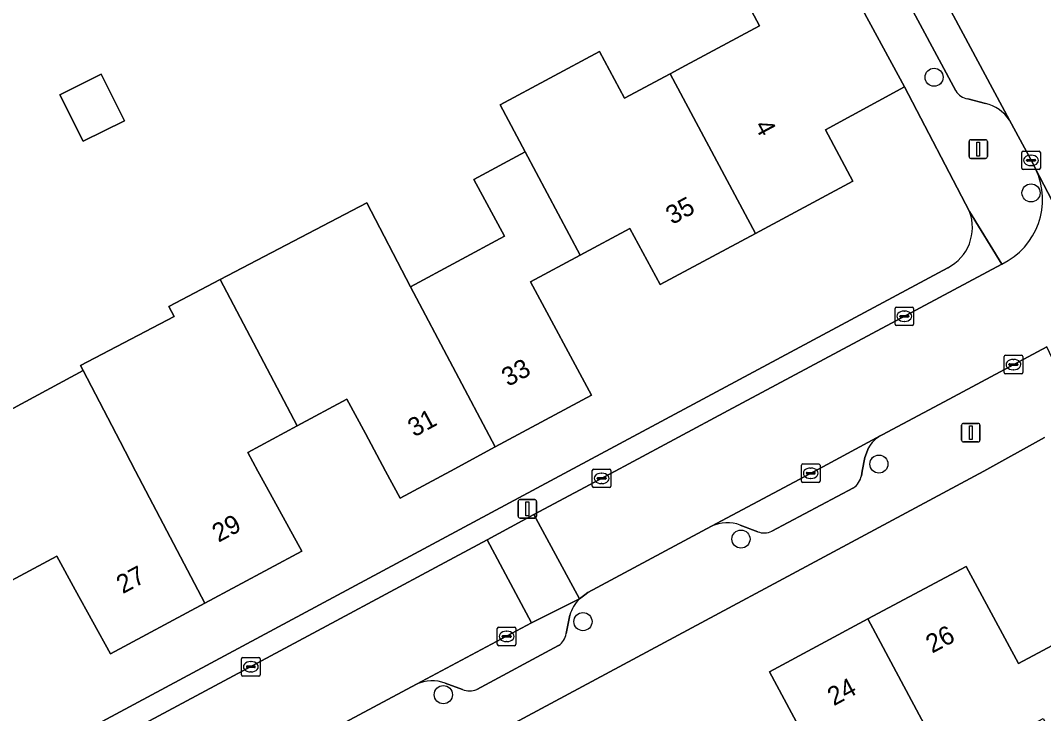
# Model space of a CAD drawing. Extents: x 157793 to 159380, y 380877 to 382313.
# Drawn here: x 159024.9 to 159080.1, y 381986.9 to 382024.3 of the extents above; entities that cross this region are included whole.
import ezdxf

# ---------------------------------------------------------------- set-up
doc = ezdxf.new("R2010")
doc.units = 0
for name, color, linetype in [('IMGEO_Boom', 7, 'Continuous'), ('IMGEO_Erf', 7, 'Continuous'), ('IMGEO_Kolk', 7, 'Continuous'), ('IMGEO_Lichtmast', 7, 'Continuous'), ('IMGEO_Pand', 7, 'Continuous'), ('IMGEO_Pand_nummerreeks', 7, 'Continuous'), ('IMGEO_Parkeervlak_open', 7, 'Continuous'), ('IMGEO_Rijbaan_lokaal_open', 7, 'Continuous'), ('IMGEO_Voetpad_open', 7, 'Continuous')]:
    doc.layers.add(name, color=color, linetype=linetype)

msp = doc.modelspace()

# ---------------------------------------------------------------- linework, layer by layer
at = {"layer": 'IMGEO_Boom'}
for centre in [(159074.155, 382021.216), (159079.381, 382014.986), (159071.18, 382000.376), (159063.742, 381996.335), (159055.226, 381991.889), (159047.701, 381987.952)]:
    msp.add_circle(centre, 0.489, dxfattribs=at)
at = {"layer": 'IMGEO_Erf'}
for points in [[(159050.998, 382012.654), (159049.352, 382015.716), (159052.118, 382017.203), (159050.759, 382019.73), (159056.116, 382022.61), (159057.474, 382020.082), (159059.936, 382021.406), (159060.755, 382021.846), (159064.752, 382023.994), (159064.17, 382025.072), (159068.827, 382027.602), (159049.358, 382063.922)], [(159076.058, 382013.985), (159072.556, 382020.695), (159068.3, 382018.382), (159069.781, 382015.625), (159064.525, 382012.802), (159059.387, 382010.043), (159057.762, 382013.066), (159055.083, 382011.626), (159052.406, 382010.187), (159055.687, 382004.084), (159050.502, 382001.298), (159048.087, 382000), (159045.37, 381998.54), (159044.585, 382000), (159043.499, 382002.02), (159042.504, 382003.872), (159039.816, 382002.428), (159037.156, 382000.998), (159037.706, 382000), (159038.174, 381999.151), (159040.082, 381995.692), (159034.838, 381992.875), (159029.763, 381990.15), (159027.855, 381993.61), (159026.86, 381995.415), (159024.154, 381993.96)], [(159000, 381985.207), (159004.014, 381987.394), (159002.782, 381989.686), (159005.54, 381991.168), (159008.331, 381992.669), (159009.551, 381990.399), (159014.575, 381993.099), (159017.591, 381994.72), (159016.355, 381997.018), (159021.246, 381999.647), (159021.903, 382000), (159024.011, 382001.133), (159023.185, 382002.671), (159028.285, 382005.412), (159028.139, 382005.691), (159033.184, 382008.328), (159032.904, 382008.865), (159035.68, 382010.317), (159043.576, 382014.443), (159045.934, 382009.931), (159050.998, 382012.654)], [(158981.539, 381960.898), (159000, 381970.798), (159054.456, 382000), (159074.889, 382010.957)], [(159080.109, 382001.817), (159076.83, 382000), (159026.197, 381972.843), (159026.171, 381972.829)], [(159068.058, 381984.021), (159065.279, 381989.191), (159070.591, 381992.031), (159075.883, 381994.86), (159078.709, 381989.641), (159081.329, 381991.038)]]:
    msp.add_lwpolyline(points, dxfattribs=at)
msp.add_lwpolyline([(159028.283, 382017.769), (159027.038, 382020.268), (159029.262, 382021.376), (159030.507, 382018.877)], close=True, dxfattribs=at)
msp.add_arc((159073.797, 382013.118), 2.421, 296.7999, 20.9806, dxfattribs=at)
at = {"layer": 'IMGEO_Kolk'}
for p, q in [((159078.882, 382016.313), (159078.882, 382017.165)), ((159078.957, 382017.239), (159079.809, 382017.239)), ((159079.141, 382016.733), (159079.141, 382016.745)), ((159079.184, 382016.782), (159079.582, 382016.782)), ((159079.37, 382017.019), (159079.395, 382017.019)), ((159079.625, 382016.745), (159079.625, 382016.733)), ((159079.883, 382017.165), (159079.883, 382016.313)), ((159079.809, 382016.239), (159078.957, 382016.239)), ((159079.579, 382016.696), (159079.181, 382016.696)), ((159079.393, 382016.459), (159079.368, 382016.459)), ((159072.05, 382007.912), (159072.05, 382008.764)), ((159072.125, 382008.838), (159072.977, 382008.838)), ((159072.538, 382008.618), (159072.563, 382008.618)), ((159073.051, 382008.764), (159073.051, 382007.912)), ((159072.309, 382008.332), (159072.309, 382008.344)), ((159072.747, 382008.295), (159072.349, 382008.295)), ((159072.352, 382008.381), (159072.75, 382008.381)), ((159072.561, 382008.058), (159072.536, 382008.058)), ((159072.793, 382008.344), (159072.793, 382008.332)), ((159072.977, 382007.838), (159072.125, 382007.838)), ((159078.007, 382006.237), (159078.859, 382006.237)), ((159077.932, 382005.311), (159077.932, 382006.163)), ((159078.191, 382005.731), (159078.191, 382005.743)), ((159078.629, 382005.694), (159078.231, 382005.694)), ((159078.234, 382005.78), (159078.632, 382005.78)), ((159078.42, 382006.017), (159078.445, 382006.017)), ((159078.675, 382005.743), (159078.675, 382005.731)), ((159078.933, 382006.163), (159078.933, 382005.311)), ((159078.859, 382005.237), (159078.007, 382005.237)), ((159078.443, 382005.457), (159078.418, 382005.457)), ((159067.006, 381999.458), (159067.006, 382000.31)), ((159067.081, 382000.384), (159067.933, 382000.384)), ((159067.494, 382000.164), (159067.519, 382000.164)), ((159068.007, 382000.31), (159068.007, 381999.458)), ((159055.731, 381999.181), (159055.731, 382000.033)), ((159055.806, 382000.107), (159056.658, 382000.107)), ((159055.99, 381999.601), (159055.99, 381999.613)), ((159056.033, 381999.65), (159056.431, 381999.65)), ((159056.219, 381999.887), (159056.244, 381999.887)), ((159056.474, 381999.613), (159056.474, 381999.601)), ((159056.732, 382000.033), (159056.732, 381999.181)), ((159067.265, 381999.878), (159067.265, 381999.89)), ((159067.703, 381999.841), (159067.305, 381999.841)), ((159067.308, 381999.927), (159067.706, 381999.927)), ((159067.749, 381999.89), (159067.749, 381999.878)), ((159056.658, 381999.107), (159055.806, 381999.107)), ((159056.428, 381999.564), (159056.03, 381999.564)), ((159056.242, 381999.327), (159056.217, 381999.327)), ((159067.933, 381999.384), (159067.081, 381999.384)), ((159067.517, 381999.604), (159067.492, 381999.604)), ((159050.611, 381990.666), (159050.611, 381991.518)), ((159050.686, 381991.592), (159051.538, 381991.592)), ((159051.099, 381991.372), (159051.124, 381991.372)), ((159051.612, 381991.518), (159051.612, 381990.666)), ((159050.87, 381991.086), (159050.87, 381991.098)), ((159051.308, 381991.049), (159050.91, 381991.049)), ((159050.913, 381991.135), (159051.311, 381991.135)), ((159051.122, 381990.812), (159051.097, 381990.812)), ((159051.354, 381991.098), (159051.354, 381991.086)), ((159051.538, 381990.592), (159050.686, 381990.592)), ((159036.824, 381989.029), (159036.824, 381989.881)), ((159036.899, 381989.955), (159037.751, 381989.955)), ((159037.312, 381989.735), (159037.337, 381989.735)), ((159037.825, 381989.881), (159037.825, 381989.029)), ((159037.083, 381989.449), (159037.083, 381989.461)), ((159037.521, 381989.412), (159037.123, 381989.412)), ((159037.126, 381989.498), (159037.524, 381989.498)), ((159037.335, 381989.175), (159037.31, 381989.175)), ((159037.567, 381989.461), (159037.567, 381989.449)), ((159037.751, 381988.955), (159036.899, 381988.955))]:
    msp.add_line(p, q, dxfattribs=at)
for points in [[(159078.882, 382016.313), (159078.882, 382017.165)], [(159078.957, 382017.239), (159079.809, 382017.239)], [(159079.883, 382017.165), (159079.883, 382016.313)], [(159079.809, 382016.239), (159078.957, 382016.239)], [(159072.05, 382007.912), (159072.05, 382008.764)], [(159072.125, 382008.838), (159072.977, 382008.838)], [(159073.051, 382008.764), (159073.051, 382007.912)], [(159072.977, 382007.838), (159072.125, 382007.838)], [(159078.007, 382006.237), (159078.859, 382006.237)], [(159077.932, 382005.311), (159077.932, 382006.163)], [(159078.933, 382006.163), (159078.933, 382005.311)], [(159078.859, 382005.237), (159078.007, 382005.237)], [(159067.006, 381999.458), (159067.006, 382000.31)], [(159067.081, 382000.384), (159067.933, 382000.384)], [(159068.007, 382000.31), (159068.007, 381999.458)], [(159055.731, 381999.181), (159055.731, 382000.033)], [(159055.806, 382000.107), (159056.658, 382000.107)], [(159056.732, 382000.033), (159056.732, 381999.181)], [(159056.658, 381999.107), (159055.806, 381999.107)], [(159067.933, 381999.384), (159067.081, 381999.384)], [(159050.611, 381990.666), (159050.611, 381991.518)], [(159050.686, 381991.592), (159051.538, 381991.592)], [(159051.612, 381991.518), (159051.612, 381990.666)], [(159051.538, 381990.592), (159050.686, 381990.592)], [(159036.824, 381989.029), (159036.824, 381989.881)], [(159036.899, 381989.955), (159037.751, 381989.955)], [(159037.825, 381989.881), (159037.825, 381989.029)], [(159037.751, 381988.955), (159036.899, 381988.955)]]:
    msp.add_lwpolyline(points, dxfattribs=at)
for centre, radius, start, end in [((159078.959, 382017.163), 0.0765, 91.552, 178.448), ((159078.959, 382017.163), 0.0765, 91.552, 178.448), ((159079.181, 382016.742), 0.0403, 85.8775, 175.7526), ((159079.178, 382016.732), 0.0366, 178.938, 274.7102), ((159079.582, 382016.739), 0.043, 264.8664, 352.4533), ((159079.586, 382016.744), 0.0386, 1.7309, 96.639), ((159079.807, 382017.163), 0.0765, 1.552, 88.448), ((159079.807, 382017.163), 0.0765, 1.552, 88.448), ((159078.959, 382016.315), 0.0765, 181.552, 268.448), ((159078.959, 382016.315), 0.0765, 181.552, 268.448), ((159079.807, 382016.315), 0.0765, 271.552, 358.448), ((159079.807, 382016.315), 0.0765, 271.552, 358.448), ((159072.127, 382008.762), 0.0765, 91.552, 178.448), ((159072.127, 382008.762), 0.0765, 91.552, 178.448), ((159072.975, 382008.762), 0.0765, 1.552, 88.448), ((159072.975, 382008.762), 0.0765, 1.552, 88.448), ((159072.127, 382007.914), 0.0765, 181.552, 268.448), ((159072.127, 382007.914), 0.0765, 181.552, 268.448), ((159072.349, 382008.341), 0.0403, 85.8775, 175.7526), ((159072.346, 382008.331), 0.0366, 178.938, 274.7102), ((159072.75, 382008.338), 0.043, 264.8664, 352.4533), ((159072.754, 382008.343), 0.0386, 1.7309, 96.639), ((159072.975, 382007.914), 0.0765, 271.552, 358.448), ((159072.975, 382007.914), 0.0765, 271.552, 358.448), ((159078.009, 382006.161), 0.0765, 91.552, 178.448), ((159078.009, 382006.161), 0.0765, 91.552, 178.448), ((159078.857, 382006.161), 0.0765, 1.552, 88.448), ((159078.857, 382006.161), 0.0765, 1.552, 88.448), ((159078.231, 382005.74), 0.0403, 85.8775, 175.7526), ((159078.228, 382005.73), 0.0366, 178.938, 274.7102), ((159078.632, 382005.737), 0.043, 264.8664, 352.4533), ((159078.636, 382005.742), 0.0386, 1.7309, 96.639), ((159078.009, 382005.313), 0.0765, 181.552, 268.448), ((159078.009, 382005.313), 0.0765, 181.552, 268.448), ((159078.857, 382005.313), 0.0765, 271.552, 358.448), ((159078.857, 382005.313), 0.0765, 271.552, 358.448), ((159067.083, 382000.308), 0.0765, 91.552, 178.448), ((159067.083, 382000.308), 0.0765, 91.552, 178.448), ((159067.931, 382000.308), 0.0765, 1.552, 88.448), ((159067.931, 382000.308), 0.0765, 1.552, 88.448), ((159055.808, 382000.031), 0.0765, 91.552, 178.448), ((159055.808, 382000.031), 0.0765, 91.552, 178.448), ((159056.03, 381999.61), 0.0403, 85.8775, 175.7526), ((159056.435, 381999.612), 0.0386, 1.7309, 96.639), ((159056.656, 382000.031), 0.0765, 1.552, 88.448), ((159056.656, 382000.031), 0.0765, 1.552, 88.448), ((159067.305, 381999.887), 0.0403, 85.8775, 175.7526), ((159067.302, 381999.877), 0.0366, 178.938, 274.7102), ((159067.706, 381999.884), 0.043, 264.8664, 352.4533), ((159067.71, 381999.889), 0.0386, 1.7309, 96.639), ((159055.808, 381999.183), 0.0765, 181.552, 268.448), ((159055.808, 381999.183), 0.0765, 181.552, 268.448), ((159056.027, 381999.6), 0.0366, 178.938, 274.7102), ((159056.431, 381999.607), 0.043, 264.8664, 352.4533), ((159056.656, 381999.183), 0.0765, 271.552, 358.448), ((159056.656, 381999.183), 0.0765, 271.552, 358.448), ((159067.083, 381999.46), 0.0765, 181.552, 268.448), ((159067.083, 381999.46), 0.0765, 181.552, 268.448), ((159067.931, 381999.46), 0.0765, 271.552, 358.448), ((159067.931, 381999.46), 0.0765, 271.552, 358.448), ((159050.688, 381991.516), 0.0765, 91.552, 178.448), ((159050.688, 381991.516), 0.0765, 91.552, 178.448), ((159051.536, 381991.516), 0.0765, 1.552, 88.448), ((159051.536, 381991.516), 0.0765, 1.552, 88.448), ((159050.91, 381991.095), 0.0403, 85.8775, 175.7526), ((159050.907, 381991.085), 0.0366, 178.938, 274.7102), ((159051.311, 381991.092), 0.043, 264.8664, 352.4533), ((159051.315, 381991.097), 0.0386, 1.7309, 96.639), ((159050.688, 381990.668), 0.0765, 181.552, 268.448), ((159050.688, 381990.668), 0.0765, 181.552, 268.448), ((159051.536, 381990.668), 0.0765, 271.552, 358.448), ((159051.536, 381990.668), 0.0765, 271.552, 358.448), ((159036.901, 381989.879), 0.0765, 91.552, 178.448), ((159036.901, 381989.879), 0.0765, 91.552, 178.448), ((159037.749, 381989.879), 0.0765, 1.552, 88.448), ((159037.749, 381989.879), 0.0765, 1.552, 88.448), ((159037.123, 381989.458), 0.0403, 85.8775, 175.7526), ((159037.12, 381989.448), 0.0366, 178.938, 274.7102), ((159037.524, 381989.455), 0.043, 264.8664, 352.4533), ((159037.528, 381989.46), 0.0386, 1.7309, 96.639), ((159036.901, 381989.031), 0.0765, 181.552, 268.448), ((159036.901, 381989.031), 0.0765, 181.552, 268.448), ((159037.749, 381989.031), 0.0765, 271.552, 358.448), ((159037.749, 381989.031), 0.0765, 271.552, 358.448)]:
    msp.add_arc(centre, radius, start, end, dxfattribs=at)
for centre, major_axis, ratio, start_param, end_param in [((159079.369, 382016.739), (-0.387, 0.002), 0.722429, 4.712389, 7.853982), ((159079.394, 382016.739), (-0.39, 0.002), 0.717154, 1.570796, 4.712389), ((159072.537, 382008.338), (-0.387, 0.002), 0.722429, 4.712389, 7.853982), ((159072.562, 382008.338), (-0.39, 0.002), 0.717154, 1.570796, 4.712389), ((159078.419, 382005.737), (-0.387, 0.002), 0.722429, 4.712389, 7.853982), ((159078.444, 382005.737), (-0.39, 0.002), 0.717154, 1.570796, 4.712389), ((159067.493, 381999.884), (-0.387, 0.002), 0.722429, 4.712389, 7.853982), ((159067.518, 381999.884), (-0.39, 0.002), 0.717154, 1.570796, 4.712389), ((159056.218, 381999.607), (-0.387, 0.002), 0.722429, 4.712389, 7.853982), ((159056.243, 381999.607), (-0.39, 0.002), 0.717154, 1.570796, 4.712389), ((159051.098, 381991.092), (-0.387, 0.002), 0.722429, 4.712389, 7.853982), ((159051.123, 381991.092), (-0.39, 0.002), 0.717154, 1.570796, 4.712389), ((159037.311, 381989.455), (-0.387, 0.002), 0.722429, 4.712389, 7.853982), ((159037.336, 381989.455), (-0.39, 0.002), 0.717154, 1.570796, 4.712389)]:
    msp.add_ellipse(centre, major_axis=major_axis, ratio=ratio, start_param=start_param, end_param=end_param, dxfattribs=at)
at = {"layer": 'IMGEO_Lichtmast'}
for p, q in [((159076.138, 382017.847), (159076.928, 382017.847)), ((159076.928, 382017.847), (159076.138, 382017.847)), ((159076.038, 382016.947), (159076.038, 382017.747)), ((159076.038, 382017.747), (159076.038, 382016.947)), ((159077.028, 382017.747), (159077.028, 382016.947)), ((159077.028, 382016.947), (159077.028, 382017.747)), ((159076.928, 382016.847), (159076.138, 382016.847)), ((159076.138, 382016.847), (159076.928, 382016.847)), ((159075.635, 382001.668), (159075.635, 382002.468)), ((159075.635, 382002.468), (159075.635, 382001.668)), ((159075.735, 382002.568), (159076.525, 382002.568)), ((159076.525, 382002.568), (159075.735, 382002.568)), ((159076.625, 382002.468), (159076.625, 382001.668)), ((159076.625, 382001.668), (159076.625, 382002.468)), ((159076.525, 382001.568), (159075.735, 382001.568)), ((159075.735, 382001.568), (159076.525, 382001.568)), ((159051.735, 381997.566), (159051.735, 381998.366)), ((159051.735, 381998.366), (159051.735, 381997.566)), ((159051.835, 381998.466), (159052.625, 381998.466)), ((159052.625, 381998.466), (159051.835, 381998.466)), ((159052.725, 381998.366), (159052.725, 381997.566)), ((159052.725, 381997.566), (159052.725, 381998.366)), ((159052.625, 381997.466), (159051.835, 381997.466)), ((159051.835, 381997.466), (159052.625, 381997.466))]:
    msp.add_line(p, q, dxfattribs=at)
for points in [[(159076.458, 382017.722), (159076.608, 382017.722), (159076.608, 382016.972), (159076.458, 382016.972), (159076.458, 382017.722)], [(159076.055, 382002.443), (159076.205, 382002.443), (159076.205, 382001.693), (159076.055, 382001.693), (159076.055, 382002.443)], [(159052.155, 381998.341), (159052.305, 381998.341), (159052.305, 381997.591), (159052.155, 381997.591), (159052.155, 381998.341)]]:
    msp.add_lwpolyline(points, dxfattribs=at)
for centre, start, end in [((159076.138, 382017.747), 90, 180), ((159076.138, 382017.747), 90, 180), ((159076.928, 382017.747), 0, 90), ((159076.928, 382017.747), 360, 90), ((159076.138, 382016.947), 180, 270), ((159076.138, 382016.947), 180, 270), ((159076.928, 382016.947), 270, 0), ((159076.928, 382016.947), 270, 0), ((159075.735, 382002.468), 90, 180), ((159075.735, 382002.468), 90, 180), ((159076.525, 382002.468), 0, 90), ((159076.525, 382002.468), 360, 90), ((159075.735, 382001.668), 180, 270), ((159075.735, 382001.668), 180, 270), ((159076.525, 382001.668), 270, 0), ((159076.525, 382001.668), 270, 0), ((159051.835, 381998.366), 90, 180), ((159051.835, 381998.366), 90, 180), ((159052.625, 381998.366), 0, 90), ((159052.625, 381998.366), 360, 90), ((159051.835, 381997.566), 180, 270), ((159051.835, 381997.566), 180, 270), ((159052.625, 381997.566), 270, 0), ((159052.625, 381997.566), 270, 0)]:
    msp.add_arc(centre, 0.1, start, end, dxfattribs=at)
at = {"layer": 'IMGEO_Pand'}
for points in [[(159072.556, 382020.695), (159068.827, 382027.602), (159064.17, 382025.072), (159064.752, 382023.994), (159060.755, 382021.846), (159059.936, 382021.406), (159064.525, 382012.802), (159069.781, 382015.625), (159068.3, 382018.382)], [(159059.936, 382021.406), (159057.474, 382020.082), (159056.116, 382022.61), (159050.759, 382019.73), (159052.118, 382017.203), (159055.083, 382011.626), (159057.762, 382013.066), (159059.387, 382010.043), (159064.525, 382012.802)], [(159027.038, 382020.268), (159028.283, 382017.769), (159030.507, 382018.877), (159029.262, 382021.376)], [(159045.934, 382009.931), (159050.502, 382001.298), (159055.687, 382004.084), (159052.406, 382010.187), (159055.083, 382011.626), (159052.118, 382017.203), (159049.352, 382015.716), (159050.998, 382012.654)], [(159035.68, 382010.317), (159039.816, 382002.428), (159042.504, 382003.872), (159043.499, 382002.02), (159044.585, 382000), (159045.37, 381998.54), (159048.087, 382000), (159050.502, 382001.298), (159045.934, 382009.931), (159043.576, 382014.443)], [(159039.816, 382002.428), (159035.68, 382010.317), (159032.904, 382008.865), (159033.184, 382008.328), (159028.139, 382005.691), (159028.285, 382005.412), (159030.281, 382001.594), (159031.115, 382000), (159034.838, 381992.875), (159040.082, 381995.692), (159038.174, 381999.151), (159037.706, 382000), (159037.156, 382000.998)], [(159031.115, 382000), (159030.281, 382001.594), (159028.285, 382005.412), (159023.185, 382002.671), (159024.011, 382001.133), (159021.903, 382000), (159021.246, 381999.647), (159024.154, 381993.96), (159026.86, 381995.415), (159027.855, 381993.61), (159029.763, 381990.15), (159034.838, 381992.875)], [(159089.232, 381989.25), (159086.695, 381993.96), (159081.329, 381991.038), (159078.709, 381989.641), (159075.883, 381994.86), (159070.591, 381992.031), (159074.589, 381984.555), (159074.924, 381983.929), (159080.033, 381986.675), (159081.458, 381984.024), (159084.283, 381985.542), (159083.846, 381986.356)], [(159070.591, 381992.031), (159065.279, 381989.191), (159068.058, 381984.021), (159065.434, 381982.611), (159068.396, 381977.038), (159071.086, 381978.483), (159076.33, 381981.3), (159074.924, 381983.929), (159074.589, 381984.555)]]:
    msp.add_lwpolyline(points, close=True, dxfattribs=at)
at = {"layer": 'IMGEO_Parkeervlak_open'}
for points in [[(159078.214, 382018.91), (159067.577, 382038.736)], [(159067.255, 382035.493), (159075.328, 382020.482)], [(159075.967, 382020.047), (159076.921, 382019.802)], [(159071.252, 382001.89), (159067.723, 382000), (159062.162, 381997.025)], [(159070.236, 381999.744), (159070.285, 382000), (159070.426, 382000.739), (159070.612, 382001.252)], [(159065.403, 381996.76), (159069.816, 381999.098)], [(159063.706, 381997.093), (159064.647, 381996.733)], [(159055.04, 381993.12), (159052.457, 381991.832), (159046.262, 381988.518)], [(159054.319, 381991.242), (159054.522, 381992.23)], [(159049.499, 381988.23), (159053.915, 381990.595)], [(159047.803, 381988.574), (159048.736, 381988.224)]]:
    msp.add_lwpolyline(points, dxfattribs=at)
for centre, radius, start, end in [((159076.123, 382020.963), 0.929, 211.1805, 260.3292), ((159076.465, 382017.758), 2.095, 33.3763, 77.4225), ((159072.068, 382000.431), 1.672, 119.228, 150.5927), ((159069.204, 381999.956), 1.054, 305.5274, 348.4124), ((159063.017, 381995.175), 2.038, 70.2427, 114.8008), ((159064.995, 381997.594), 0.928, 247.9996, 296.0913), ((159056.456, 381991.7), 2.005, 134.9211, 164.6782), ((159053.359, 381991.392), 0.972, 304.9122, 351.1248), ((159047.099, 381986.721), 1.982, 69.1906, 114.9718), ((159049.11, 381989.187), 1.033, 248.7855, 292.1156)]:
    msp.add_arc(centre, radius, start, end, dxfattribs=at)
at = {"layer": 'IMGEO_Rijbaan_lokaal_open'}
for points in [[(159088.616, 382010.088), (159085.368, 382016.136), (159080.928, 382024.404), (159079.107, 382027.796), (159076.849, 382032), (159075.088, 382035.28), (159072.269, 382040.552), (159070.124, 382044.565), (159068.811, 382047.021), (159068.649, 382047.322), (159064.214, 382044.942), (159064.35, 382044.751), (159067.577, 382038.736), (159078.214, 382018.91), (159079.489, 382016.546), (159079.626, 382016.284), (159084.067, 382007.775)], [(159052.581, 381997.652), (159050.06, 381996.301), (159052.457, 381991.832), (159055.04, 381993.12)], [(159039.575, 381984.941), (159046.262, 381988.518), (159052.457, 381991.832), (159050.06, 381996.301), (159047.272, 381994.806), (159041.93, 381991.939), (159031.86, 381986.544), (159026.525, 381983.665), (159016.049, 381978.033), (159010.69, 381975.156), (159010.572, 381975.093), (159012.927, 381970.703), (159013.466, 381970.992), (159013.662, 381971.095), (159024.847, 381977.05), (159024.9, 381977.078), (159027.035, 381978.232), (159030.366, 381980.014)]]:
    msp.add_lwpolyline(points, close=True, dxfattribs=at)
for points in [[(159085.143, 382005.714), (159084.067, 382007.775), (159079.626, 382016.284)], [(159077.802, 382011.15), (159063.059, 382003.258), (159057.7, 382000.396), (159056.961, 382000), (159052.581, 381997.652), (159055.04, 381993.12), (159055.322, 381993.331), (159055.483, 381993.452), (159062.162, 381997.025), (159067.723, 382000), (159071.252, 382001.89), (159071.358, 382001.947), (159074.703, 382003.735), (159080.236, 382006.695)]]:
    msp.add_lwpolyline(points, dxfattribs=at)
msp.add_arc((159076.14, 382014.631), 3.858, 295.5187, 25.3632, dxfattribs=at)
at = {"layer": 'IMGEO_Voetpad_open'}
for points in [[(159049.358, 382063.922), (159068.827, 382027.602), (159072.556, 382020.695), (159076.058, 382013.985), (159077.802, 382011.15)], [(159075.328, 382020.482), (159067.255, 382035.493)], [(159076.921, 382019.802), (159075.967, 382020.047)], [(159079.626, 382016.284), (159079.489, 382016.546), (159078.214, 382018.91)], [(159031.86, 381986.544), (159041.93, 381991.939), (159047.272, 381994.806), (159050.06, 381996.301), (159052.581, 381997.652), (159056.961, 382000), (159057.7, 382000.396), (159063.059, 382003.258), (159077.802, 382011.15), (159076.058, 382013.985)], [(159074.889, 382010.957), (159054.456, 382000), (159000, 381970.798), (158981.539, 381960.898)], [(159082.793, 382001.208), (159080.236, 382006.695), (159074.703, 382003.735), (159071.358, 382001.947), (159071.252, 382001.89)], [(159076.83, 382000), (159080.109, 382001.817)], [(159070.612, 382001.252), (159070.426, 382000.739), (159070.285, 382000), (159070.236, 381999.744)], [(159023.393, 381971.625), (159023.512, 381971.403), (159026.171, 381972.829), (159026.197, 381972.843), (159076.83, 382000)], [(159069.816, 381999.098), (159065.403, 381996.76)], [(159062.162, 381997.025), (159055.483, 381993.452), (159055.322, 381993.331), (159055.04, 381993.12)], [(159064.647, 381996.733), (159063.706, 381997.093)], [(159054.522, 381992.23), (159054.319, 381991.242)], [(159053.915, 381990.595), (159049.499, 381988.23)], [(159046.262, 381988.518), (159039.575, 381984.941)], [(159048.736, 381988.224), (159047.803, 381988.574)]]:
    msp.add_lwpolyline(points, dxfattribs=at)
for centre, radius, start, end in [((159076.123, 382020.963), 0.929, 211.1805, 260.3292), ((159076.465, 382017.758), 2.095, 33.3763, 77.4225), ((159076.14, 382014.631), 3.858, 295.5187, 25.3632), ((159073.797, 382013.118), 2.421, 296.7999, 20.9806), ((159072.068, 382000.431), 1.672, 119.228, 150.5927), ((159069.204, 381999.956), 1.054, 305.5274, 348.4124), ((159063.017, 381995.175), 2.038, 70.2427, 114.8008), ((159064.995, 381997.594), 0.928, 247.9996, 296.0913), ((159056.456, 381991.7), 2.005, 134.9211, 164.6782), ((159053.359, 381991.392), 0.972, 304.9122, 351.1248), ((159047.099, 381986.721), 1.982, 69.1906, 114.9718), ((159049.11, 381989.187), 1.033, 248.7855, 292.1156)]:
    msp.add_arc(centre, radius, start, end, dxfattribs=at)

# ---------------------------------------------------------------- texts
at = {"layer": 'IMGEO_Pand_nummerreeks'}
for s, rotation, p in [('4', 298.2888, (159064.451, 382018.607)), ('35', 28.2349, (159060.035, 382013.251)), ('33', 28.2521, (159051.187, 382004.527)), ('31', 28.2521, (159046.129, 382001.808)), ('29', 28.2411, (159035.581, 381996.135)), ('27', 28.2411, (159030.422, 381993.364)), ('26', 28.1322, (159074.049, 381990.16)), ('24', 28.1322, (159068.747, 381987.326))]:
    msp.add_text(s, height=1, rotation=rotation, dxfattribs=at).set_placement(p)

doc.saveas('drawing.dxf')
